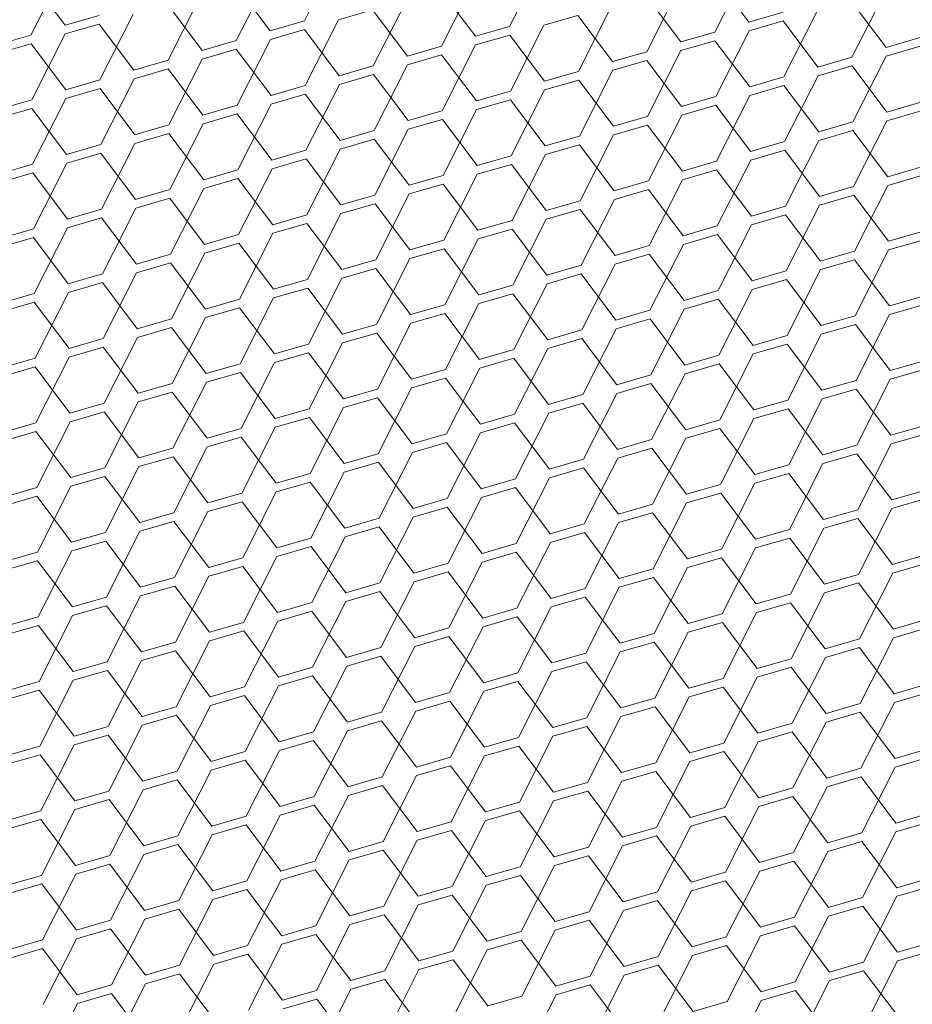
# Model space of a CAD drawing. Header units: millimetres. Extents: x 3925 to 5043, y -86 to 778.
# Tile 406 of 439: x 4949.06 to 4954.87, y 537.34 to 543.75. Entities that reach past the tile are written whole.
import ezdxf

# ---------------------------------------------------------------- set-up
doc = ezdxf.new("R2010")
doc.units = ezdxf.units.MM
doc.header["$LTSCALE"] = 46.255
doc.layers.add('H30K-DUST-FIDXF_CONTINUOUS_LINE', color=7, linetype='CONTINUOUS')

msp = doc.modelspace()

# ---------------------------------------------------------------- linework, layer by layer
at = {"layer": 'H30K-DUST-FIDXF_CONTINUOUS_LINE', "color": 7, "linetype": 'Continuous', "lineweight": 0}
for p, q in [((4950.9139, 543.7456), (4951.1311, 544.1742)), ((4952.2505, 543.7094), (4952.4678, 544.1381)), ((4949.1335, 543.6534), (4949.3507, 544.0821)), ((4953.5872, 543.6733), (4953.8044, 544.102)), ((4949.3553, 543.7176), (4949.1288, 544.018)), ((4950.4701, 543.6173), (4950.6874, 544.046)), ((4951.8068, 543.5812), (4952.024, 544.0098)), ((4953.8091, 543.7374), (4953.5826, 544.0378)), ((4950.692, 543.6814), (4950.4655, 543.9818)), ((4952.0286, 543.6453), (4951.8021, 543.9457)), ((4953.1434, 543.545), (4953.3607, 543.9737)), ((4950.0263, 543.489), (4950.2436, 543.9177)), ((4951.363, 543.4529), (4951.5803, 543.8816)), ((4953.3653, 543.6092), (4953.1388, 543.9096)), ((4954.48, 543.5089), (4954.6973, 543.9376)), ((4950.2482, 543.5532), (4950.0217, 543.8536)), ((4951.3584, 543.8174), (4951.1365, 543.7533)), ((4951.5849, 543.517), (4951.3584, 543.8174)), ((4952.6996, 543.4168), (4952.9169, 543.8454)), ((4954.7019, 543.573), (4954.4754, 543.8734)), ((4949.3553, 543.7176), (4949.5772, 543.7817)), ((4949.5826, 543.3608), (4949.7998, 543.7894)), ((4950.9192, 543.3246), (4951.1365, 543.7533)), ((4952.695, 543.7813), (4952.4731, 543.7172)), ((4952.9215, 543.4809), (4952.695, 543.7813)), ((4953.8091, 543.7374), (4954.0309, 543.8016)), ((4954.0363, 543.3806), (4954.2535, 543.8093)), ((4949.5779, 543.7253), (4949.3561, 543.6612)), ((4949.8044, 543.4249), (4949.5779, 543.7253)), ((4950.692, 543.6814), (4950.9139, 543.7456)), ((4950.9146, 543.6892), (4950.6927, 543.625)), ((4951.1411, 543.3888), (4950.9146, 543.6892)), ((4952.0286, 543.6453), (4952.2505, 543.7094)), ((4952.2559, 543.2885), (4952.4731, 543.7172)), ((4954.0317, 543.7452), (4953.8098, 543.681)), ((4954.2582, 543.4448), (4954.0317, 543.7452)), ((4948.9116, 543.5893), (4949.1335, 543.6534)), ((4949.1388, 543.2325), (4949.3561, 543.6612)), ((4950.4754, 543.1964), (4950.6927, 543.625)), ((4952.2512, 543.653), (4952.0294, 543.5889)), ((4952.4777, 543.3526), (4952.2512, 543.653)), ((4953.3653, 543.6092), (4953.5872, 543.6733)), ((4953.5925, 543.2524), (4953.8098, 543.681)), ((4954.7019, 543.573), (4954.9238, 543.6372)), ((4949.1342, 543.597), (4948.9123, 543.5329)), ((4949.3607, 543.2966), (4949.1342, 543.597)), ((4950.2482, 543.5532), (4950.4701, 543.6173)), ((4950.4708, 543.5609), (4950.2489, 543.4968)), ((4950.6973, 543.2605), (4950.4708, 543.5609)), ((4951.5849, 543.517), (4951.8068, 543.5812)), ((4951.8121, 543.1602), (4952.0294, 543.5889)), ((4953.5879, 543.6169), (4953.366, 543.5528)), ((4953.8144, 543.3165), (4953.5879, 543.6169)), ((4954.9245, 543.5808), (4954.7026, 543.5166)), ((4950.0317, 543.0681), (4950.2489, 543.4968)), ((4951.8075, 543.5248), (4951.5856, 543.4606)), ((4952.034, 543.2244), (4951.8075, 543.5248)), ((4952.9215, 543.4809), (4953.1434, 543.545)), ((4953.1487, 543.1241), (4953.366, 543.5528)), ((4954.2582, 543.4448), (4954.48, 543.5089)), ((4954.4854, 543.088), (4954.7026, 543.5166)), ((4949.8044, 543.4249), (4950.0263, 543.489)), ((4950.027, 543.4326), (4949.8052, 543.3685)), ((4950.2536, 543.1322), (4950.027, 543.4326)), ((4951.1411, 543.3888), (4951.363, 543.4529)), ((4951.3683, 543.032), (4951.5856, 543.4606)), ((4953.1441, 543.4886), (4952.9222, 543.4245)), ((4953.3706, 543.1882), (4953.1441, 543.4886)), ((4954.4808, 543.4525), (4954.2589, 543.3884)), ((4954.7073, 543.1521), (4954.4808, 543.4525)), ((4949.5879, 542.9398), (4949.8052, 543.3685)), ((4951.3637, 543.3965), (4951.1418, 543.3324)), ((4951.5902, 543.0961), (4951.3637, 543.3965)), ((4952.4777, 543.3526), (4952.6996, 543.4168)), ((4952.705, 542.9958), (4952.9222, 543.4245)), ((4953.8144, 543.3165), (4954.0363, 543.3806)), ((4954.0416, 542.9597), (4954.2589, 543.3884)), ((4949.3607, 543.2966), (4949.5826, 543.3608)), ((4949.5833, 543.3044), (4949.3614, 543.2402)), ((4949.8098, 543.004), (4949.5833, 543.3044)), ((4950.6973, 543.2605), (4950.9192, 543.3246)), ((4950.9245, 542.9037), (4951.1418, 543.3324)), ((4952.7003, 543.3604), (4952.4785, 543.2962)), ((4952.9268, 543.06), (4952.7003, 543.3604)), ((4954.037, 543.3242), (4953.8151, 543.2601)), ((4954.2635, 543.0238), (4954.037, 543.3242)), ((4949.1441, 542.8116), (4949.3614, 543.2402)), ((4950.9199, 543.2682), (4950.698, 543.2041)), ((4951.1464, 542.9678), (4950.9199, 543.2682)), ((4952.034, 543.2244), (4952.2559, 543.2885)), ((4952.2612, 542.8676), (4952.4785, 543.2962)), ((4953.3706, 543.1882), (4953.5925, 543.2524)), ((4953.5978, 542.8314), (4953.8151, 543.2601)), ((4948.9169, 543.1684), (4949.1388, 543.2325)), ((4949.1395, 543.1761), (4948.9176, 543.112)), ((4949.366, 542.8757), (4949.1395, 543.1761)), ((4950.2536, 543.1322), (4950.4754, 543.1964)), ((4950.4808, 542.7754), (4950.698, 543.2041)), ((4952.2566, 543.2321), (4952.0347, 543.168)), ((4952.4831, 542.9317), (4952.2566, 543.2321)), ((4953.5932, 543.196), (4953.3713, 543.1318)), ((4953.8197, 542.8956), (4953.5932, 543.196)), ((4954.7073, 543.1521), (4954.9292, 543.2162)), ((4950.4762, 543.14), (4950.2543, 543.0758)), ((4950.7027, 542.8396), (4950.4762, 543.14)), ((4951.5902, 543.0961), (4951.8121, 543.1602)), ((4951.8174, 542.7393), (4952.0347, 543.168)), ((4952.9268, 543.06), (4953.1487, 543.1241)), ((4953.1541, 542.7032), (4953.3713, 543.1318)), ((4954.9299, 543.1598), (4954.708, 543.0957)), ((4949.8098, 543.004), (4950.0317, 543.0681)), ((4950.037, 542.6472), (4950.2543, 543.0758)), ((4951.8128, 543.1038), (4951.5909, 543.0397)), ((4952.0393, 542.8034), (4951.8128, 543.1038)), ((4953.1494, 543.0677), (4952.9276, 543.0036)), ((4953.3759, 542.7673), (4953.1494, 543.0677)), ((4954.2635, 543.0238), (4954.4854, 543.088)), ((4954.4907, 542.667), (4954.708, 543.0957)), ((4950.0324, 543.0117), (4949.8105, 542.9476)), ((4950.2589, 542.7113), (4950.0324, 543.0117)), ((4951.1464, 542.9678), (4951.3683, 543.032)), ((4951.3736, 542.611), (4951.5909, 543.0397)), ((4952.4831, 542.9317), (4952.705, 542.9958)), ((4952.7103, 542.5749), (4952.9276, 543.0036)), ((4954.4861, 543.0316), (4954.2642, 542.9674)), ((4954.7126, 542.7312), (4954.4861, 543.0316)), ((4949.366, 542.8757), (4949.5879, 542.9398)), ((4949.5932, 542.5189), (4949.8105, 542.9476)), ((4951.369, 542.9756), (4951.1471, 542.9114)), ((4951.5955, 542.6752), (4951.369, 542.9756)), ((4952.7057, 542.9394), (4952.4838, 542.8753)), ((4952.9322, 542.639), (4952.7057, 542.9394)), ((4953.8197, 542.8956), (4954.0416, 542.9597)), ((4954.0469, 542.5388), (4954.2642, 542.9674)), ((4949.5886, 542.8834), (4949.3667, 542.8193)), ((4949.8151, 542.583), (4949.5886, 542.8834)), ((4950.7027, 542.8396), (4950.9245, 542.9037)), ((4950.9299, 542.4828), (4951.1471, 542.9114)), ((4952.0393, 542.8034), (4952.2612, 542.8676)), ((4952.2665, 542.4466), (4952.4838, 542.8753)), ((4954.0423, 542.9033), (4953.8204, 542.8392)), ((4954.2688, 542.6029), (4954.0423, 542.9033)), ((4948.9222, 542.7474), (4949.1441, 542.8116)), ((4949.1495, 542.3906), (4949.3667, 542.8193)), ((4950.9253, 542.8473), (4950.7034, 542.7832)), ((4951.1518, 542.5469), (4950.9253, 542.8473)), ((4952.2619, 542.8112), (4952.04, 542.747)), ((4952.4884, 542.5108), (4952.2619, 542.8112)), ((4953.3759, 542.7673), (4953.5978, 542.8314)), ((4953.6032, 542.4105), (4953.8204, 542.8392)), ((4954.7126, 542.7312), (4954.9345, 542.7953)), ((4949.1448, 542.7552), (4948.923, 542.691)), ((4949.3713, 542.4548), (4949.1448, 542.7552)), ((4950.2589, 542.7113), (4950.4808, 542.7754)), ((4950.4861, 542.3545), (4950.7034, 542.7832)), ((4951.5955, 542.6752), (4951.8174, 542.7393)), ((4951.8227, 542.3184), (4952.04, 542.747)), ((4953.5985, 542.775), (4953.3767, 542.7109)), ((4953.8251, 542.4746), (4953.5985, 542.775)), ((4954.9352, 542.7389), (4954.7133, 542.6748)), ((4950.4815, 542.719), (4950.2596, 542.6549)), ((4950.708, 542.4186), (4950.4815, 542.719)), ((4951.8181, 542.6829), (4951.5962, 542.6188)), ((4952.0446, 542.3825), (4951.8181, 542.6829)), ((4952.9322, 542.639), (4953.1541, 542.7032)), ((4953.1594, 542.2822), (4953.3767, 542.7109)), ((4954.2688, 542.6029), (4954.4907, 542.667)), ((4954.496, 542.2461), (4954.7133, 542.6748)), ((4949.8151, 542.583), (4950.037, 542.6472)), ((4950.0423, 542.2262), (4950.2596, 542.6549)), ((4951.1518, 542.5469), (4951.3736, 542.611)), ((4951.379, 542.1901), (4951.5962, 542.6188)), ((4953.1548, 542.6468), (4952.9329, 542.5826)), ((4953.3813, 542.3464), (4953.1548, 542.6468)), ((4954.4914, 542.6106), (4954.2695, 542.5465)), ((4954.7179, 542.3102), (4954.4914, 542.6106)), ((4950.0377, 542.5908), (4949.8158, 542.5267)), ((4950.2642, 542.2904), (4950.0377, 542.5908)), ((4951.3744, 542.5546), (4951.1525, 542.4905)), ((4951.6009, 542.2542), (4951.3744, 542.5546)), ((4952.4884, 542.5108), (4952.7103, 542.5749)), ((4952.7156, 542.154), (4952.9329, 542.5826)), ((4953.8251, 542.4746), (4954.0469, 542.5388)), ((4954.0523, 542.1178), (4954.2695, 542.5465)), ((4949.3713, 542.4548), (4949.5932, 542.5189)), ((4949.5986, 542.098), (4949.8158, 542.5267)), ((4950.708, 542.4186), (4950.9299, 542.4828)), ((4950.9352, 542.0618), (4951.1525, 542.4905)), ((4952.711, 542.5185), (4952.4891, 542.4544)), ((4952.9375, 542.2181), (4952.711, 542.5185)), ((4954.0477, 542.4824), (4953.8258, 542.4183)), ((4954.2742, 542.182), (4954.0477, 542.4824)), ((4949.5939, 542.4625), (4949.3721, 542.3984)), ((4949.8204, 542.1621), (4949.5939, 542.4625)), ((4950.9306, 542.4264), (4950.7087, 542.3623)), ((4951.1571, 542.126), (4950.9306, 542.4264)), ((4952.0446, 542.3825), (4952.2665, 542.4466)), ((4952.2719, 542.0257), (4952.4891, 542.4544)), ((4953.3813, 542.3464), (4953.6032, 542.4105)), ((4953.6085, 541.9896), (4953.8258, 542.4183)), ((4948.9276, 542.3265), (4949.1495, 542.3906)), ((4949.1548, 541.9697), (4949.3721, 542.3984)), ((4950.2642, 542.2904), (4950.4861, 542.3545)), ((4950.4914, 541.9336), (4950.7087, 542.3623)), ((4952.2672, 542.3903), (4952.0453, 542.3261)), ((4952.4937, 542.0898), (4952.2672, 542.3903)), ((4953.6039, 542.3541), (4953.382, 542.29)), ((4953.8304, 542.0537), (4953.6039, 542.3541)), ((4954.7179, 542.3102), (4954.9398, 542.3744)), ((4949.1502, 542.3343), (4948.9283, 542.2701)), ((4949.3767, 542.0338), (4949.1502, 542.3343)), ((4950.4868, 542.2981), (4950.2649, 542.234)), ((4950.7133, 541.9977), (4950.4868, 542.2981)), ((4951.6009, 542.2542), (4951.8227, 542.3184)), ((4951.8281, 541.8974), (4952.0453, 542.3261)), ((4952.9375, 542.2181), (4953.1594, 542.2822)), ((4953.1647, 541.8613), (4953.382, 542.29)), ((4954.9405, 542.318), (4954.7186, 542.2539)), ((4949.8204, 542.1621), (4950.0423, 542.2262)), ((4950.0477, 541.8053), (4950.2649, 542.234)), ((4951.8235, 542.262), (4951.6016, 542.1979)), ((4952.05, 541.9616), (4951.8235, 542.262)), ((4953.1601, 542.2259), (4952.9382, 542.1617)), ((4953.3866, 541.9254), (4953.1601, 542.2259)), ((4954.2742, 542.182), (4954.496, 542.2461)), ((4954.5014, 541.8252), (4954.7186, 542.2539)), ((4950.043, 542.1699), (4949.8212, 542.1057)), ((4950.2695, 541.8694), (4950.043, 542.1699)), ((4951.1571, 542.126), (4951.379, 542.1901)), ((4951.3843, 541.7692), (4951.6016, 542.1979)), ((4952.4937, 542.0898), (4952.7156, 542.154)), ((4952.721, 541.7331), (4952.9382, 542.1617)), ((4954.4968, 542.1897), (4954.2749, 542.1256)), ((4954.7233, 541.8893), (4954.4968, 542.1897)), ((4949.3767, 542.0338), (4949.5986, 542.098)), ((4949.6039, 541.6771), (4949.8212, 542.1057)), ((4951.3797, 542.1337), (4951.1578, 542.0696)), ((4951.6062, 541.8333), (4951.3797, 542.1337)), ((4952.7163, 542.0976), (4952.4945, 542.0335)), ((4952.9428, 541.7972), (4952.7163, 542.0976)), ((4953.8304, 542.0537), (4954.0523, 542.1178)), ((4954.0576, 541.6969), (4954.2749, 542.1256)), ((4949.5993, 542.0416), (4949.3774, 541.9775)), ((4949.8258, 541.7412), (4949.5993, 542.0416)), ((4950.7133, 541.9977), (4950.9352, 542.0618)), ((4950.9405, 541.6409), (4951.1578, 542.0696)), ((4952.05, 541.9616), (4952.2719, 542.0257)), ((4952.2772, 541.6048), (4952.4945, 542.0335)), ((4954.053, 542.0615), (4953.8311, 541.9973)), ((4954.2795, 541.7611), (4954.053, 542.0615)), ((4948.9329, 541.9056), (4949.1548, 541.9697)), ((4949.1601, 541.5488), (4949.3774, 541.9775)), ((4950.9359, 542.0055), (4950.714, 541.9413)), ((4951.1624, 541.7051), (4950.9359, 542.0055)), ((4952.2726, 541.9693), (4952.0507, 541.9052)), ((4952.4991, 541.6689), (4952.2726, 541.9693)), ((4953.3866, 541.9254), (4953.6085, 541.9896)), ((4953.6138, 541.5687), (4953.8311, 541.9973)), ((4954.7233, 541.8893), (4954.9451, 541.9534)), ((4949.1555, 541.9133), (4948.9336, 541.8492)), ((4949.382, 541.6129), (4949.1555, 541.9133)), ((4950.2695, 541.8694), (4950.4914, 541.9336)), ((4950.4968, 541.5127), (4950.714, 541.9413)), ((4951.6062, 541.8333), (4951.8281, 541.8974)), ((4951.8334, 541.4765), (4952.0507, 541.9052)), ((4953.6092, 541.9332), (4953.3873, 541.8691)), ((4953.8357, 541.6328), (4953.6092, 541.9332)), ((4954.9459, 541.8971), (4954.724, 541.8329)), ((4950.4921, 541.8772), (4950.2703, 541.8131)), ((4950.7186, 541.5768), (4950.4921, 541.8772)), ((4951.8288, 541.8411), (4951.6069, 541.7769)), ((4952.0553, 541.5407), (4951.8288, 541.8411)), ((4952.9428, 541.7972), (4953.1647, 541.8613)), ((4953.1701, 541.4404), (4953.3873, 541.8691)), ((4954.2795, 541.7611), (4954.5014, 541.8252)), ((4954.5067, 541.4043), (4954.724, 541.8329)), ((4949.8258, 541.7412), (4950.0477, 541.8053)), ((4950.053, 541.3844), (4950.2703, 541.8131)), ((4951.1624, 541.7051), (4951.3843, 541.7692)), ((4951.3896, 541.3483), (4951.6069, 541.7769)), ((4953.1654, 541.8049), (4952.9436, 541.7408)), ((4953.3919, 541.5045), (4953.1654, 541.8049)), ((4954.5021, 541.7688), (4954.2802, 541.7047)), ((4954.7286, 541.4684), (4954.5021, 541.7688)), ((4950.0484, 541.7489), (4949.8265, 541.6848)), ((4950.2749, 541.4485), (4950.0484, 541.7489)), ((4951.385, 541.7128), (4951.1631, 541.6487)), ((4951.6115, 541.4124), (4951.385, 541.7128)), ((4952.4991, 541.6689), (4952.721, 541.7331)), ((4952.7263, 541.3121), (4952.9436, 541.7408)), ((4953.8357, 541.6328), (4954.0576, 541.6969)), ((4954.0629, 541.276), (4954.2802, 541.7047)), ((4949.382, 541.6129), (4949.6039, 541.6771)), ((4949.6092, 541.2561), (4949.8265, 541.6848)), ((4950.7186, 541.5768), (4950.9405, 541.6409)), ((4950.9459, 541.22), (4951.1631, 541.6487)), ((4952.7217, 541.6767), (4952.4998, 541.6125)), ((4952.9482, 541.3763), (4952.7217, 541.6767)), ((4954.0583, 541.6405), (4953.8364, 541.5764)), ((4954.2848, 541.3401), (4954.0583, 541.6405)), ((4949.6046, 541.6207), (4949.3827, 541.5565)), ((4949.8311, 541.3203), (4949.6046, 541.6207)), ((4950.9412, 541.5845), (4950.7194, 541.5204)), ((4951.1678, 541.2841), (4950.9412, 541.5845)), ((4952.0553, 541.5407), (4952.2772, 541.6048)), ((4952.2825, 541.1839), (4952.4998, 541.6125)), ((4953.3919, 541.5045), (4953.6138, 541.5687)), ((4953.6192, 541.1477), (4953.8364, 541.5764)), ((4948.9382, 541.4847), (4949.1601, 541.5488)), ((4949.1654, 541.1279), (4949.3827, 541.5565)), ((4950.2749, 541.4485), (4950.4968, 541.5127)), ((4950.5021, 541.0917), (4950.7194, 541.5204)), ((4952.2779, 541.5484), (4952.056, 541.4843)), ((4952.5044, 541.248), (4952.2779, 541.5484)), ((4953.6145, 541.5123), (4953.3927, 541.4481)), ((4953.841, 541.2119), (4953.6145, 541.5123)), ((4954.7286, 541.4684), (4954.9505, 541.5325)), ((4949.1608, 541.4924), (4948.9389, 541.4283)), ((4949.3873, 541.192), (4949.1608, 541.4924)), ((4950.4975, 541.4563), (4950.2756, 541.3921)), ((4950.724, 541.1559), (4950.4975, 541.4563)), ((4951.6115, 541.4124), (4951.8334, 541.4765)), ((4951.8387, 541.0556), (4952.056, 541.4843)), ((4952.9482, 541.3763), (4953.1701, 541.4404)), ((4953.1754, 541.0195), (4953.3927, 541.4481)), ((4954.9512, 541.4761), (4954.7293, 541.412)), ((4949.8311, 541.3203), (4950.053, 541.3844)), ((4950.0583, 540.9635), (4950.2756, 541.3921)), ((4951.8341, 541.4201), (4951.6122, 541.356)), ((4952.0606, 541.1197), (4951.8341, 541.4201)), ((4953.1708, 541.384), (4952.9489, 541.3199)), ((4953.3973, 541.0836), (4953.1708, 541.384)), ((4954.2848, 541.3401), (4954.5067, 541.4043)), ((4954.512, 540.9833), (4954.7293, 541.412)), ((4950.0537, 541.328), (4949.8318, 541.2639)), ((4950.2802, 541.0276), (4950.0537, 541.328)), ((4951.1678, 541.2841), (4951.3896, 541.3483)), ((4951.395, 540.9273), (4951.6122, 541.356)), ((4952.5044, 541.248), (4952.7263, 541.3121)), ((4952.7316, 540.8912), (4952.9489, 541.3199)), ((4954.5074, 541.3479), (4954.2855, 541.2837)), ((4954.7339, 541.0475), (4954.5074, 541.3479)), ((4949.3873, 541.192), (4949.6092, 541.2561)), ((4949.6145, 540.8352), (4949.8318, 541.2639)), ((4951.3904, 541.2919), (4951.1685, 541.2277)), ((4951.6169, 540.9915), (4951.3904, 541.2919)), ((4952.727, 541.2557), (4952.5051, 541.1916)), ((4952.9535, 540.9553), (4952.727, 541.2557)), ((4953.841, 541.2119), (4954.0629, 541.276)), ((4954.0683, 540.8551), (4954.2855, 541.2837)), ((4949.6099, 541.1997), (4949.388, 541.1356)), ((4949.8364, 540.8993), (4949.6099, 541.1997)), ((4950.724, 541.1559), (4950.9459, 541.22)), ((4950.9512, 540.7991), (4951.1685, 541.2277)), ((4952.0606, 541.1197), (4952.2825, 541.1839)), ((4952.2878, 540.7629), (4952.5051, 541.1916)), ((4954.0636, 541.2196), (4953.8418, 541.1555)), ((4954.2901, 540.9192), (4954.0636, 541.2196)), ((4948.9436, 541.0637), (4949.1654, 541.1279)), ((4949.1708, 540.7069), (4949.388, 541.1356)), ((4950.9466, 541.1636), (4950.7247, 541.0995)), ((4951.1731, 540.8632), (4950.9466, 541.1636)), ((4952.2832, 541.1275), (4952.0613, 541.0633)), ((4952.5097, 540.8271), (4952.2832, 541.1275)), ((4953.3973, 541.0836), (4953.6192, 541.1477)), ((4953.6245, 540.7268), (4953.8418, 541.1555)), ((4949.1662, 541.0715), (4948.9443, 541.0073)), ((4949.3927, 540.7711), (4949.1662, 541.0715)), ((4950.2802, 541.0276), (4950.5021, 541.0917)), ((4950.5074, 540.6708), (4950.7247, 541.0995)), ((4951.6169, 540.9915), (4951.8387, 541.0556)), ((4951.8441, 540.6347), (4952.0613, 541.0633)), ((4953.6199, 541.0913), (4953.398, 541.0272)), ((4953.8464, 540.7909), (4953.6199, 541.0913)), ((4954.7339, 541.0475), (4954.9558, 541.1116)), ((4954.9565, 541.0552), (4954.7346, 540.9911)), ((4950.5028, 541.0353), (4950.2809, 540.9712)), ((4950.7293, 540.7349), (4950.5028, 541.0353)), ((4951.8395, 540.9992), (4951.6176, 540.9351)), ((4952.066, 540.6988), (4951.8395, 540.9992)), ((4952.9535, 540.9553), (4953.1754, 541.0195)), ((4953.1807, 540.5985), (4953.398, 541.0272)), ((4954.5174, 540.5624), (4954.7346, 540.9911)), ((4949.8364, 540.8993), (4950.0583, 540.9635)), ((4950.0637, 540.5425), (4950.2809, 540.9712)), ((4951.1731, 540.8632), (4951.395, 540.9273)), ((4951.4003, 540.5064), (4951.6176, 540.9351)), ((4953.1761, 540.9631), (4952.9542, 540.8989)), ((4953.4026, 540.6627), (4953.1761, 540.9631)), ((4954.2901, 540.9192), (4954.512, 540.9833)), ((4954.5127, 540.9269), (4954.2909, 540.8628)), ((4954.7393, 540.6265), (4954.5127, 540.9269)), ((4950.059, 540.9071), (4949.8371, 540.8429)), ((4950.2855, 540.6067), (4950.059, 540.9071)), ((4951.3957, 540.8709), (4951.1738, 540.8068)), ((4951.6222, 540.5705), (4951.3957, 540.8709)), ((4952.5097, 540.8271), (4952.7316, 540.8912)), ((4952.7369, 540.4703), (4952.9542, 540.8989)), ((4954.0736, 540.4341), (4954.2909, 540.8628)), ((4949.3927, 540.7711), (4949.6145, 540.8352)), ((4949.6199, 540.4143), (4949.8371, 540.8429)), ((4950.7293, 540.7349), (4950.9512, 540.7991)), ((4950.9565, 540.3781), (4951.1738, 540.8068)), ((4952.7323, 540.8348), (4952.5104, 540.7707)), ((4952.9588, 540.5344), (4952.7323, 540.8348)), ((4953.8464, 540.7909), (4954.0683, 540.8551)), ((4954.069, 540.7987), (4953.8471, 540.7345)), ((4954.2955, 540.4983), (4954.069, 540.7987)), ((4949.6153, 540.7788), (4949.3934, 540.7147)), ((4949.8418, 540.4784), (4949.6153, 540.7788)), ((4950.9519, 540.7427), (4950.73, 540.6785)), ((4951.1784, 540.4423), (4950.9519, 540.7427)), ((4952.066, 540.6988), (4952.2878, 540.7629)), ((4952.2932, 540.342), (4952.5104, 540.7707)), ((4953.6298, 540.3059), (4953.8471, 540.7345)), ((4948.9489, 540.6428), (4949.1708, 540.7069)), ((4949.1761, 540.286), (4949.3934, 540.7147)), ((4950.2855, 540.6067), (4950.5074, 540.6708)), ((4950.5128, 540.2499), (4950.73, 540.6785)), ((4952.2886, 540.7065), (4952.0667, 540.6424)), ((4952.5151, 540.4061), (4952.2886, 540.7065)), ((4953.4026, 540.6627), (4953.6245, 540.7268)), ((4953.6252, 540.6704), (4953.4033, 540.6063)), ((4953.8517, 540.37), (4953.6252, 540.6704)), ((4954.7393, 540.6265), (4954.9611, 540.6907)), ((4949.1715, 540.6505), (4948.9496, 540.5864)), ((4949.398, 540.3501), (4949.1715, 540.6505)), ((4950.5081, 540.6144), (4950.2863, 540.5503)), ((4950.7346, 540.314), (4950.5081, 540.6144)), ((4951.6222, 540.5705), (4951.8441, 540.6347)), ((4951.8494, 540.2137), (4952.0667, 540.6424)), ((4953.186, 540.1776), (4953.4033, 540.6063)), ((4954.9619, 540.6343), (4954.74, 540.5701)), ((4949.8418, 540.4784), (4950.0637, 540.5425)), ((4950.069, 540.1216), (4950.2863, 540.5503)), ((4951.8448, 540.5783), (4951.6229, 540.5141)), ((4952.0713, 540.2779), (4951.8448, 540.5783)), ((4952.9588, 540.5344), (4953.1807, 540.5985)), ((4953.1814, 540.5421), (4952.9595, 540.478)), ((4953.4079, 540.2417), (4953.1814, 540.5421)), ((4954.2955, 540.4983), (4954.5174, 540.5624)), ((4954.5227, 540.1415), (4954.74, 540.5701)), ((4950.0644, 540.4861), (4949.8425, 540.422)), ((4950.2909, 540.1857), (4950.0644, 540.4861)), ((4951.1784, 540.4423), (4951.4003, 540.5064)), ((4951.4056, 540.0855), (4951.6229, 540.5141)), ((4952.7423, 540.0493), (4952.9595, 540.478)), ((4954.5181, 540.506), (4954.2962, 540.4419)), ((4954.7446, 540.2056), (4954.5181, 540.506)), ((4949.398, 540.3501), (4949.6199, 540.4143)), ((4949.6252, 539.9933), (4949.8425, 540.422)), ((4951.401, 540.45), (4951.1791, 540.3859)), ((4951.6275, 540.1496), (4951.401, 540.45)), ((4952.5151, 540.4061), (4952.7369, 540.4703)), ((4952.7377, 540.4139), (4952.5158, 540.3497)), ((4952.9642, 540.1135), (4952.7377, 540.4139)), ((4953.8517, 540.37), (4954.0736, 540.4341)), ((4954.0789, 540.0132), (4954.2962, 540.4419)), ((4949.6206, 540.3579), (4949.3987, 540.2937)), ((4949.8471, 540.0575), (4949.6206, 540.3579)), ((4950.7346, 540.314), (4950.9565, 540.3781)), ((4950.9619, 539.9572), (4951.1791, 540.3859)), ((4952.2985, 539.9211), (4952.5158, 540.3497)), ((4954.0743, 540.3777), (4953.8524, 540.3136)), ((4954.3008, 540.0773), (4954.0743, 540.3777)), ((4948.9542, 540.2219), (4949.1761, 540.286)), ((4949.1814, 539.8651), (4949.3987, 540.2937)), ((4950.9572, 540.3217), (4950.7354, 540.2576)), ((4951.1837, 540.0213), (4950.9572, 540.3217)), ((4952.0713, 540.2779), (4952.2932, 540.342)), ((4952.2939, 540.2856), (4952.072, 540.2215)), ((4952.5204, 539.9852), (4952.2939, 540.2856)), ((4953.4079, 540.2417), (4953.6298, 540.3059)), ((4953.6352, 539.8849), (4953.8524, 540.3136)), ((4949.1768, 540.2296), (4948.9549, 540.1655)), ((4949.4033, 539.9292), (4949.1768, 540.2296)), ((4950.2909, 540.1857), (4950.5128, 540.2499)), ((4950.5181, 539.8289), (4950.7354, 540.2576)), ((4951.8547, 539.7928), (4952.072, 540.2215)), ((4953.6305, 540.2495), (4953.4086, 540.1853)), ((4953.857, 539.9491), (4953.6305, 540.2495)), ((4954.7446, 540.2056), (4954.9665, 540.2697)), ((4950.5135, 540.1935), (4950.2916, 540.1293)), ((4950.74, 539.8931), (4950.5135, 540.1935)), ((4951.6275, 540.1496), (4951.8494, 540.2137)), ((4951.8501, 540.1573), (4951.6282, 540.0932)), ((4952.0766, 539.8569), (4951.8501, 540.1573)), ((4952.9642, 540.1135), (4953.186, 540.1776)), ((4953.1914, 539.7567), (4953.4086, 540.1853)), ((4954.9672, 540.2133), (4954.7453, 540.1492)), ((4949.8471, 540.0575), (4950.069, 540.1216)), ((4950.0743, 539.7007), (4950.2916, 540.1293)), ((4951.411, 539.6645), (4951.6282, 540.0932)), ((4953.1868, 540.1212), (4952.9649, 540.0571)), ((4953.4133, 539.8208), (4953.1868, 540.1212)), ((4954.3008, 540.0773), (4954.5227, 540.1415)), ((4954.528, 539.7205), (4954.7453, 540.1492)), ((4950.0697, 540.0652), (4949.8478, 540.0011)), ((4950.2962, 539.7648), (4950.0697, 540.0652)), ((4951.1837, 540.0213), (4951.4056, 540.0855)), ((4951.4063, 540.0291), (4951.1845, 539.9649)), ((4951.6328, 539.7287), (4951.4063, 540.0291)), ((4952.5204, 539.9852), (4952.7423, 540.0493)), ((4952.7476, 539.6284), (4952.9649, 540.0571)), ((4954.5234, 540.0851), (4954.3015, 540.0209)), ((4954.7499, 539.7847), (4954.5234, 540.0851)), ((4949.4033, 539.9292), (4949.6252, 539.9933)), ((4949.6305, 539.5724), (4949.8478, 540.0011)), ((4950.9672, 539.5363), (4951.1845, 539.9649)), ((4952.743, 539.9929), (4952.5211, 539.9288)), ((4952.9695, 539.6925), (4952.743, 539.9929)), ((4953.857, 539.9491), (4954.0789, 540.0132)), ((4954.0843, 539.5923), (4954.3015, 540.0209)), ((4949.6259, 539.9369), (4949.404, 539.8728)), ((4949.8524, 539.6365), (4949.6259, 539.9369)), ((4950.74, 539.8931), (4950.9619, 539.9572)), ((4950.9626, 539.9008), (4950.7407, 539.8367)), ((4951.1891, 539.6004), (4950.9626, 539.9008)), ((4952.0766, 539.8569), (4952.2985, 539.9211)), ((4952.3038, 539.5001), (4952.5211, 539.9288)), ((4954.0796, 539.9568), (4953.8578, 539.8927)), ((4954.3061, 539.6564), (4954.0796, 539.9568)), ((4948.9596, 539.8009), (4949.1814, 539.8651)), ((4949.1868, 539.4441), (4949.404, 539.8728)), ((4950.5234, 539.408), (4950.7407, 539.8367)), ((4952.2992, 539.8647), (4952.0773, 539.8005)), ((4952.5257, 539.5643), (4952.2992, 539.8647)), ((4953.4133, 539.8208), (4953.6352, 539.8849)), ((4953.6405, 539.464), (4953.8578, 539.8927)), ((4954.7499, 539.7847), (4954.9718, 539.8488)), ((4949.1822, 539.8087), (4948.9603, 539.7445)), ((4949.4087, 539.5083), (4949.1822, 539.8087)), ((4950.2962, 539.7648), (4950.5181, 539.8289)), ((4950.5188, 539.7725), (4950.2969, 539.7084)), ((4950.7453, 539.4721), (4950.5188, 539.7725)), ((4951.6328, 539.7287), (4951.8547, 539.7928)), ((4951.8601, 539.3719), (4952.0773, 539.8005)), ((4953.6359, 539.8285), (4953.414, 539.7644)), ((4953.8624, 539.5281), (4953.6359, 539.8285)), ((4954.9725, 539.7924), (4954.7506, 539.7283)), ((4950.0796, 539.2797), (4950.2969, 539.7084)), ((4951.8554, 539.7364), (4951.6336, 539.6723)), ((4952.082, 539.436), (4951.8554, 539.7364)), ((4952.9695, 539.6925), (4953.1914, 539.7567)), ((4953.1967, 539.3357), (4953.414, 539.7644)), ((4954.3061, 539.6564), (4954.528, 539.7205)), ((4954.5334, 539.2996), (4954.7506, 539.7283)), ((4949.8524, 539.6365), (4950.0743, 539.7007)), ((4950.075, 539.6443), (4949.8531, 539.5801)), ((4950.3015, 539.3439), (4950.075, 539.6443)), ((4951.1891, 539.6004), (4951.411, 539.6645)), ((4951.4163, 539.2436), (4951.6336, 539.6723)), ((4953.1921, 539.7003), (4952.9702, 539.6361)), ((4953.4186, 539.3999), (4953.1921, 539.7003)), ((4954.5287, 539.6641), (4954.3069, 539.6)), ((4954.7552, 539.3637), (4954.5287, 539.6641)), ((4949.6359, 539.1515), (4949.8531, 539.5801)), ((4951.4117, 539.6081), (4951.1898, 539.544)), ((4951.6382, 539.3077), (4951.4117, 539.6081)), ((4952.5257, 539.5643), (4952.7476, 539.6284)), ((4952.7529, 539.2075), (4952.9702, 539.6361)), ((4953.8624, 539.5281), (4954.0843, 539.5923)), ((4954.0896, 539.1713), (4954.3069, 539.6)), ((4949.4087, 539.5083), (4949.6305, 539.5724)), ((4949.6313, 539.516), (4949.4094, 539.4519)), ((4949.8578, 539.2156), (4949.6313, 539.516)), ((4950.7453, 539.4721), (4950.9672, 539.5363)), ((4950.9725, 539.1153), (4951.1898, 539.544)), ((4952.7483, 539.572), (4952.5264, 539.5079)), ((4952.9748, 539.2716), (4952.7483, 539.572)), ((4954.085, 539.5359), (4953.8631, 539.4717)), ((4954.3115, 539.2355), (4954.085, 539.5359)), ((4949.1921, 539.0232), (4949.4094, 539.4519)), ((4950.9679, 539.4799), (4950.746, 539.4157)), ((4951.1944, 539.1795), (4950.9679, 539.4799)), ((4952.082, 539.436), (4952.3038, 539.5001)), ((4952.3092, 539.0792), (4952.5264, 539.5079)), ((4953.4186, 539.3999), (4953.6405, 539.464)), ((4953.6458, 539.0431), (4953.8631, 539.4717)), ((4948.9649, 539.38), (4949.1868, 539.4441)), ((4949.1875, 539.3877), (4948.9656, 539.3236)), ((4949.414, 539.0873), (4949.1875, 539.3877)), ((4950.3015, 539.3439), (4950.5234, 539.408)), ((4950.5287, 538.9871), (4950.746, 539.4157)), ((4952.3046, 539.4437), (4952.0827, 539.3796)), ((4952.5311, 539.1433), (4952.3046, 539.4437)), ((4953.6412, 539.4076), (4953.4193, 539.3435)), ((4953.8677, 539.1072), (4953.6412, 539.4076)), ((4954.7552, 539.3637), (4954.9771, 539.4279)), ((4950.5241, 539.3516), (4950.3022, 539.2875)), ((4950.7506, 539.0512), (4950.5241, 539.3516)), ((4951.6382, 539.3077), (4951.8601, 539.3719)), ((4951.8654, 538.9509), (4952.0827, 539.3796)), ((4952.9748, 539.2716), (4953.1967, 539.3357)), ((4953.202, 538.9148), (4953.4193, 539.3435)), ((4954.9778, 539.3715), (4954.756, 539.3073)), ((4949.8578, 539.2156), (4950.0796, 539.2797)), ((4950.085, 538.8588), (4950.3022, 539.2875)), ((4951.8608, 539.3155), (4951.6389, 539.2513)), ((4952.0873, 539.0151), (4951.8608, 539.3155)), ((4953.1974, 539.2793), (4952.9755, 539.2152)), ((4953.4239, 538.9789), (4953.1974, 539.2793)), ((4954.3115, 539.2355), (4954.5334, 539.2996)), ((4954.5387, 538.8787), (4954.756, 539.3073)), ((4950.0804, 539.2233), (4949.8585, 539.1592)), ((4950.3069, 538.9229), (4950.0804, 539.2233)), ((4951.1944, 539.1795), (4951.4163, 539.2436)), ((4951.4216, 538.8227), (4951.6389, 539.2513)), ((4952.5311, 539.1433), (4952.7529, 539.2075)), ((4952.7583, 538.7865), (4952.9755, 539.2152)), ((4954.5341, 539.2432), (4954.3122, 539.1791)), ((4954.7606, 538.9428), (4954.5341, 539.2432)), ((4949.414, 539.0873), (4949.6359, 539.1515)), ((4949.6412, 538.7305), (4949.8585, 539.1592)), ((4951.417, 539.1872), (4951.1951, 539.1231)), ((4951.6435, 538.8868), (4951.417, 539.1872)), ((4952.7537, 539.1511), (4952.5318, 539.0869)), ((4952.9802, 538.8507), (4952.7537, 539.1511)), ((4953.8677, 539.1072), (4954.0896, 539.1713)), ((4954.0949, 538.7504), (4954.3122, 539.1791)), ((4949.6366, 539.0951), (4949.4147, 539.0309)), ((4949.8631, 538.7947), (4949.6366, 539.0951)), ((4950.7506, 539.0512), (4950.9725, 539.1153)), ((4950.9779, 538.6944), (4951.1951, 539.1231)), ((4952.0873, 539.0151), (4952.3092, 539.0792)), ((4952.3145, 538.6583), (4952.5318, 539.0869)), ((4954.0903, 539.1149), (4953.8684, 539.0508)), ((4954.3168, 538.8145), (4954.0903, 539.1149)), ((4948.9702, 538.9591), (4949.1921, 539.0232)), ((4949.1974, 538.6023), (4949.4147, 539.0309)), ((4950.9732, 539.0589), (4950.7513, 538.9948)), ((4951.1997, 538.7585), (4950.9732, 539.0589)), ((4952.3099, 539.0228), (4952.088, 538.9587)), ((4952.5364, 538.7224), (4952.3099, 539.0228)), ((4953.4239, 538.9789), (4953.6458, 539.0431)), ((4953.6511, 538.6221), (4953.8684, 539.0508)), ((4954.7606, 538.9428), (4954.9825, 539.0069)), ((4949.1928, 538.9668), (4948.9709, 538.9027)), ((4949.4193, 538.6664), (4949.1928, 538.9668)), ((4950.3069, 538.9229), (4950.5287, 538.9871)), ((4950.5341, 538.5661), (4950.7513, 538.9948)), ((4951.6435, 538.8868), (4951.8654, 538.9509)), ((4951.8707, 538.53), (4952.088, 538.9587)), ((4953.6465, 538.9867), (4953.4246, 538.9225)), ((4953.873, 538.6863), (4953.6465, 538.9867)), ((4954.9832, 538.9505), (4954.7613, 538.8864)), ((4950.5295, 538.9307), (4950.3076, 538.8665)), ((4950.756, 538.6303), (4950.5295, 538.9307)), ((4951.8661, 538.8945), (4951.6442, 538.8304)), ((4952.0926, 538.5941), (4951.8661, 538.8945)), ((4952.9802, 538.8507), (4953.202, 538.9148)), ((4953.2074, 538.4939), (4953.4246, 538.9225)), ((4954.3168, 538.8145), (4954.5387, 538.8787)), ((4954.544, 538.4577), (4954.7613, 538.8864)), ((4949.8631, 538.7947), (4950.085, 538.8588)), ((4950.0903, 538.4379), (4950.3076, 538.8665)), ((4951.1997, 538.7585), (4951.4216, 538.8227)), ((4951.427, 538.4017), (4951.6442, 538.8304)), ((4953.2028, 538.8584), (4952.9809, 538.7943)), ((4953.4293, 538.558), (4953.2028, 538.8584)), ((4954.5394, 538.8223), (4954.3175, 538.7581)), ((4954.7659, 538.5219), (4954.5394, 538.8223)), ((4950.0857, 538.8024), (4949.8638, 538.7383)), ((4950.3122, 538.502), (4950.0857, 538.8024)), ((4951.4223, 538.7663), (4951.2005, 538.7021)), ((4951.6488, 538.4659), (4951.4223, 538.7663)), ((4952.5364, 538.7224), (4952.7583, 538.7865)), ((4952.7636, 538.3656), (4952.9809, 538.7943)), ((4953.873, 538.6863), (4954.0949, 538.7504)), ((4954.1002, 538.3295), (4954.3175, 538.7581)), ((4949.4193, 538.6664), (4949.6412, 538.7305)), ((4949.6465, 538.3096), (4949.8638, 538.7383)), ((4950.756, 538.6303), (4950.9779, 538.6944)), ((4950.9832, 538.2735), (4951.2005, 538.7021)), ((4952.759, 538.7301), (4952.5371, 538.666)), ((4952.9855, 538.4297), (4952.759, 538.7301)), ((4954.0956, 538.694), (4953.8737, 538.6299)), ((4954.3221, 538.3936), (4954.0956, 538.694)), ((4949.6419, 538.6741), (4949.42, 538.61)), ((4949.8684, 538.3737), (4949.6419, 538.6741)), ((4950.9786, 538.638), (4950.7567, 538.5739)), ((4951.2051, 538.3376), (4950.9786, 538.638)), ((4952.0926, 538.5941), (4952.3145, 538.6583)), ((4952.3198, 538.2373), (4952.5371, 538.666)), ((4953.4293, 538.558), (4953.6511, 538.6221)), ((4953.6565, 538.2012), (4953.8737, 538.6299)), ((4948.9755, 538.5381), (4949.1974, 538.6023)), ((4949.2028, 538.1813), (4949.42, 538.61)), ((4950.3122, 538.502), (4950.5341, 538.5661)), ((4950.5394, 538.1452), (4950.7567, 538.5739)), ((4952.3152, 538.6019), (4952.0933, 538.5377)), ((4952.5417, 538.3015), (4952.3152, 538.6019)), ((4953.6519, 538.5657), (4953.43, 538.5016)), ((4953.8784, 538.2653), (4953.6519, 538.5657)), ((4954.7659, 538.5219), (4954.9878, 538.586)), ((4949.1981, 538.5459), (4948.9763, 538.4817)), ((4949.4246, 538.2455), (4949.1981, 538.5459)), ((4950.5348, 538.5097), (4950.3129, 538.4456)), ((4950.7613, 538.2093), (4950.5348, 538.5097)), ((4951.6488, 538.4659), (4951.8707, 538.53)), ((4951.8761, 538.1091), (4952.0933, 538.5377)), ((4952.9855, 538.4297), (4953.2074, 538.4939)), ((4953.2127, 538.0729), (4953.43, 538.5016)), ((4954.9885, 538.5296), (4954.7666, 538.4655)), ((4949.8684, 538.3737), (4950.0903, 538.4379)), ((4950.0956, 538.0169), (4950.3129, 538.4456)), ((4951.8714, 538.4736), (4951.6496, 538.4095)), ((4952.0979, 538.1732), (4951.8714, 538.4736)), ((4953.2081, 538.4375), (4952.9862, 538.3734)), ((4953.4346, 538.1371), (4953.2081, 538.4375)), ((4954.3221, 538.3936), (4954.544, 538.4577)), ((4954.5494, 538.0368), (4954.7666, 538.4655)), ((4950.091, 538.3815), (4949.8691, 538.3174)), ((4950.3175, 538.0811), (4950.091, 538.3815)), ((4951.2051, 538.3376), (4951.427, 538.4017)), ((4951.4323, 537.9808), (4951.6496, 538.4095)), ((4952.5417, 538.3015), (4952.7636, 538.3656)), ((4952.7689, 537.9447), (4952.9862, 538.3734)), ((4954.5447, 538.4014), (4954.3228, 538.3372)), ((4954.7712, 538.1009), (4954.5447, 538.4014)), ((4949.4246, 538.2455), (4949.6465, 538.3096)), ((4949.6519, 537.8887), (4949.8691, 538.3174)), ((4951.4277, 538.3454), (4951.2058, 538.2812)), ((4951.6542, 538.0449), (4951.4277, 538.3454)), ((4952.7643, 538.3092), (4952.5424, 538.2451)), ((4952.9908, 538.0088), (4952.7643, 538.3092)), ((4953.8784, 538.2653), (4954.1002, 538.3295)), ((4954.1056, 537.9085), (4954.3228, 538.3372)), ((4949.6472, 538.2532), (4949.4254, 538.1891)), ((4949.8738, 537.9528), (4949.6472, 538.2532)), ((4950.7613, 538.2093), (4950.9832, 538.2735)), ((4950.9885, 537.8525), (4951.2058, 538.2812)), ((4952.0979, 538.1732), (4952.3198, 538.2373)), ((4952.3252, 537.8164), (4952.5424, 538.2451)), ((4954.101, 538.2731), (4953.8791, 538.209)), ((4954.3275, 537.9727), (4954.101, 538.2731)), ((4948.9809, 538.1172), (4949.2028, 538.1813)), ((4949.2081, 537.7604), (4949.4254, 538.1891)), ((4950.9839, 538.2171), (4950.762, 538.153)), ((4951.2104, 537.9167), (4950.9839, 538.2171)), ((4952.3205, 538.181), (4952.0987, 538.1168)), ((4952.547, 537.8805), (4952.3205, 538.181)), ((4953.4346, 538.1371), (4953.6565, 538.2012)), ((4953.6618, 537.7803), (4953.8791, 538.209)), ((4949.2035, 538.125), (4948.9816, 538.0608)), ((4949.43, 537.8245), (4949.2035, 538.125)), ((4950.3175, 538.0811), (4950.5394, 538.1452)), ((4950.5447, 537.7243), (4950.762, 538.153)), ((4951.6542, 538.0449), (4951.8761, 538.1091)), ((4951.8814, 537.6882), (4952.0987, 538.1168)), ((4953.6572, 538.1448), (4953.4353, 538.0807)), ((4953.8837, 537.8444), (4953.6572, 538.1448)), ((4954.7712, 538.1009), (4954.9931, 538.1651)), ((4954.9938, 538.1087), (4954.772, 538.0446)), ((4950.5401, 538.0888), (4950.3182, 538.0247)), ((4950.7666, 537.7884), (4950.5401, 538.0888)), ((4951.8768, 538.0527), (4951.6549, 537.9886)), ((4952.1033, 537.7523), (4951.8768, 538.0527)), ((4952.9908, 538.0088), (4953.2127, 538.0729)), ((4953.218, 537.652), (4953.4353, 538.0807)), ((4954.5547, 537.6159), (4954.772, 538.0446)), ((4949.8738, 537.9528), (4950.0956, 538.0169)), ((4950.101, 537.596), (4950.3182, 538.0247)), ((4951.2104, 537.9167), (4951.4323, 537.9808)), ((4951.4376, 537.5599), (4951.6549, 537.9886)), ((4953.2134, 538.0166), (4952.9915, 537.9524)), ((4953.4399, 537.7162), (4953.2134, 538.0166)), ((4954.3275, 537.9727), (4954.5494, 538.0368)), ((4954.5501, 537.9804), (4954.3282, 537.9163)), ((4954.7766, 537.68), (4954.5501, 537.9804)), ((4950.0964, 537.9606), (4949.8745, 537.8964)), ((4950.3229, 537.6602), (4950.0964, 537.9606)), ((4951.433, 537.9244), (4951.2111, 537.8603)), ((4951.6595, 537.624), (4951.433, 537.9244)), ((4952.547, 537.8805), (4952.7689, 537.9447)), ((4952.7743, 537.5238), (4952.9915, 537.9524)), ((4954.1109, 537.4876), (4954.3282, 537.9163)), ((4949.43, 537.8245), (4949.6519, 537.8887)), ((4949.6572, 537.4678), (4949.8745, 537.8964)), ((4950.7666, 537.7884), (4950.9885, 537.8525)), ((4950.9938, 537.4316), (4951.2111, 537.8603)), ((4952.7696, 537.8883), (4952.5478, 537.8242)), ((4952.9961, 537.5879), (4952.7696, 537.8883)), ((4953.8837, 537.8444), (4954.1056, 537.9085)), ((4954.1063, 537.8522), (4953.8844, 537.788)), ((4954.3328, 537.5518), (4954.1063, 537.8522)), ((4949.6526, 537.8323), (4949.4307, 537.7682)), ((4949.8791, 537.5319), (4949.6526, 537.8323)), ((4950.9892, 537.7962), (4950.7673, 537.732)), ((4951.2157, 537.4958), (4950.9892, 537.7962)), ((4952.1033, 537.7523), (4952.3252, 537.8164)), ((4952.3305, 537.3955), (4952.5478, 537.8242)), ((4953.6671, 537.3594), (4953.8844, 537.788)), ((4948.9862, 537.6963), (4949.2081, 537.7604)), ((4949.2134, 537.3395), (4949.4307, 537.7682)), ((4950.3229, 537.6602), (4950.5447, 537.7243)), ((4950.5501, 537.3034), (4950.7673, 537.732)), ((4952.3259, 537.76), (4952.104, 537.6959)), ((4952.5524, 537.4596), (4952.3259, 537.76)), ((4953.4399, 537.7162), (4953.6618, 537.7803)), ((4953.6625, 537.7239), (4953.4406, 537.6598)), ((4953.889, 537.4235), (4953.6625, 537.7239)), ((4954.7766, 537.68), (4954.9985, 537.7441)), ((4949.2088, 537.704), (4948.9869, 537.6399)), ((4949.4353, 537.4036), (4949.2088, 537.704)), ((4950.5455, 537.6679), (4950.3236, 537.6038)), ((4950.772, 537.3675), (4950.5455, 537.6679)), ((4951.6595, 537.624), (4951.8814, 537.6882)), ((4951.8867, 537.2672), (4952.104, 537.6959)), ((4953.2234, 537.2311), (4953.4406, 537.6598)), ((4954.9992, 537.6878), (4954.7773, 537.6236)), ((4949.8791, 537.5319), (4950.101, 537.596)), ((4950.1063, 537.1751), (4950.3236, 537.6038)), ((4951.8821, 537.6318), (4951.6602, 537.5676)), ((4952.1086, 537.3314), (4951.8821, 537.6318)), ((4952.9961, 537.5879), (4953.218, 537.652)), ((4953.2187, 537.5956), (4952.9969, 537.5315)), ((4953.4453, 537.2952), (4953.2187, 537.5956)), ((4954.3328, 537.5518), (4954.5547, 537.6159)), ((4954.56, 537.195), (4954.7773, 537.6236)), ((4950.1017, 537.5396), (4949.8798, 537.4755)), ((4950.3282, 537.2392), (4950.1017, 537.5396)), ((4951.2157, 537.4958), (4951.4376, 537.5599)), ((4951.4429, 537.139), (4951.6602, 537.5676)), ((4952.7796, 537.1028), (4952.9969, 537.5315)), ((4954.5554, 537.5595), (4954.3335, 537.4954)), ((4954.7819, 537.2591), (4954.5554, 537.5595)), ((4949.4353, 537.4036), (4949.6572, 537.4678)), ((4949.6625, 537.0468), (4949.8798, 537.4755)), ((4951.4383, 537.5035), (4951.2164, 537.4394)), ((4951.6648, 537.2031), (4951.4383, 537.5035)), ((4952.5524, 537.4596), (4952.7743, 537.5238)), ((4952.775, 537.4674), (4952.5531, 537.4032)), ((4953.0015, 537.167), (4952.775, 537.4674)), ((4953.889, 537.4235), (4954.1109, 537.4876)), ((4954.1162, 537.0667), (4954.3335, 537.4954)), ((4949.6579, 537.4114), (4949.436, 537.3472)), ((4949.8844, 537.111), (4949.6579, 537.4114)), ((4950.772, 537.3675), (4950.9938, 537.4316)), ((4950.9992, 537.0107), (4951.2164, 537.4394)), ((4952.3358, 536.9746), (4952.5531, 537.4032)), ((4954.1116, 537.4312), (4953.8897, 537.3671)), ((4954.3381, 537.1308), (4954.1116, 537.4312)), ((4949.2188, 536.9186), (4949.436, 537.3472)), ((4950.9946, 537.3752), (4950.7727, 537.3111)), ((4951.2211, 537.0748), (4950.9946, 537.3752)), ((4952.1086, 537.3314), (4952.3305, 537.3955)), ((4953.4453, 537.2952), (4953.6671, 537.3594)), ((4953.6725, 536.9384), (4953.8897, 537.3671))]:
    msp.add_line(p, q, dxfattribs=at)

doc.saveas('drawing.dxf')
